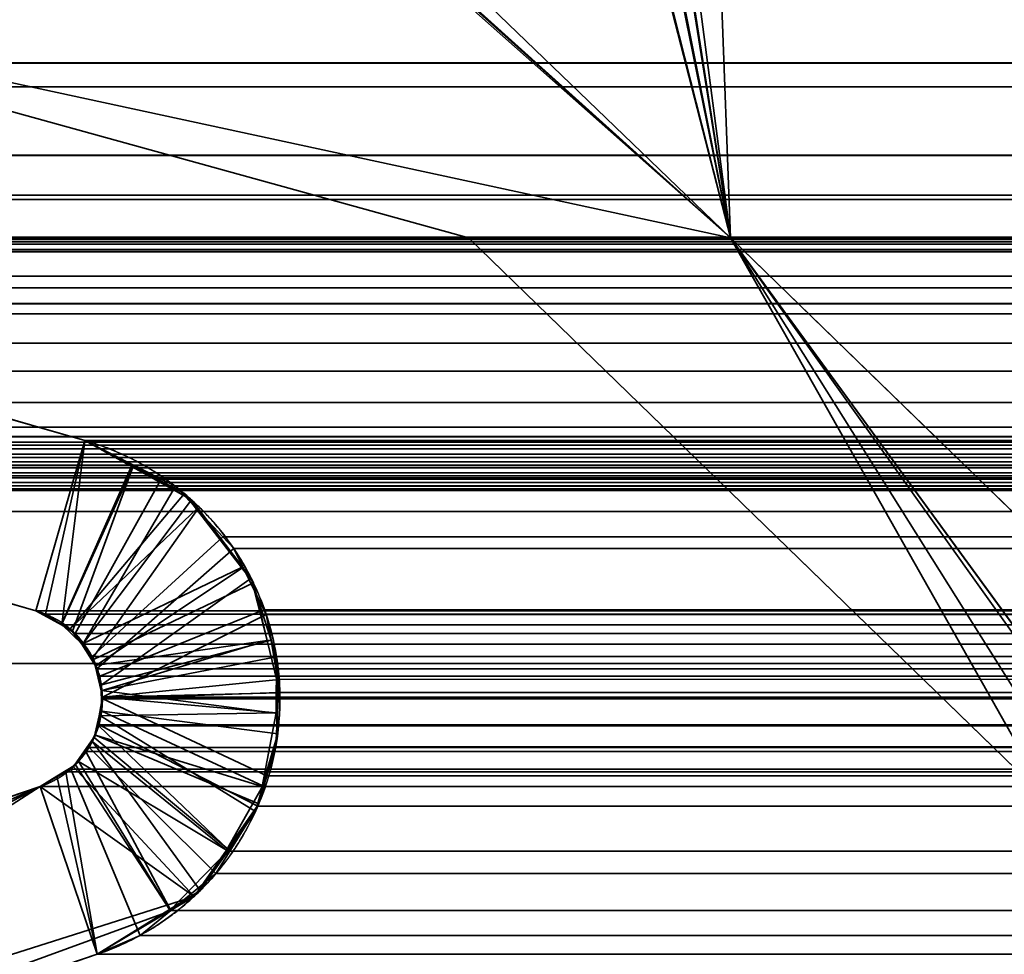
# Model space of a CAD drawing. Header units: millimetres. Extents: x -625 to 3625, y -115 to 71.
# Tile 371 of 656: x 1018.09 to 1021.33, y 1.79 to 4.87. Entities that reach past the tile are written whole.
import ezdxf

# ---------------------------------------------------------------- set-up
doc = ezdxf.new("R2010")
doc.units = ezdxf.units.MM
doc.layers.add('152', color=7, linetype='Continuous', true_color=0xffffff)

# ---------------------------------------------------------------- blocks, each defined once
blk = doc.blocks.new('UG_SURFACE_002')
at = {"layer": '152', "color": 252, "linetype": 'Continuous', "lineweight": 35}
for points in [[(2200, -31, 2234.9999), (2200, 69, 2234.9999), (800, 69, 2234.9999), (800, -31, 2234.9999)], [(950, -31, 2085), (950, 69, 2085), (2050, 69, 2085), (2050, -31, 2085)]]:
    blk.add_3dface(points, dxfattribs=at)
blk = doc.blocks.new('UG_SURFACE_086')
at = {"layer": '152', "color": 46, "linetype": 'Continuous', "lineweight": 35}
for points in [[(1018.7829, 5.6276, 2014.7171), (1018.6927, 5.6515, 2014.8072), (1016.5, 5, 2017), (1020.4321, 4.15, 2013.068)], [(1020.4321, 4.15, -5), (1016.5, 5, -5), (1018.7711, 5.6154, -5), (1018.7811, 5.6137, -5)], [(1018.7811, 5.6137, -5), (1018.9409, 5.5858, -5), (1020.4321, 4.15, -5)], [(1020.4321, 4.15, 2013.068), (1018.9409, 5.5858, 2014.559), (1018.7829, 5.6276, 2014.7171)], [(1020.4321, 4.15, -5), (1018.9409, 5.5858, -5), (1019.9838, 5.5858, -5), (1020.0683, 5.568, -5)], [(1020.0682, 5.5634, 2013.4318), (1019.9838, 5.5858, 2013.5162), (1018.9409, 5.5858, 2014.559), (1020.4321, 4.15, 2013.068)], [(1020.0682, 5.5634, 2013.4318), (1020.4321, 4.15, 2013.068), (1020.1597, 5.5234, 2013.3402), (1020.1538, 5.5287, 2013.3462)], [(1020.0683, 5.568, -5), (1020.1057, 5.5602, -5), (1020.1517, 5.5273, -5), (1020.4321, 4.15, -5)], [(1020.4321, 4.15, -5), (1020.1517, 5.5273, -5), (1020.1579, 5.5228, -5)], [(1020.1579, 5.5228, -5), (1020.207, 5.4876, -5), (1020.2234, 5.4601, -5), (1020.4321, 4.15, -5)], [(1020.2273, 5.4622, 2013.2728), (1020.2255, 5.4655, 2013.2744), (1020.1597, 5.5234, 2013.3402), (1020.4321, 4.15, 2013.068)], [(1020.2234, 5.4601, -5), (1020.2706, 5.3804, -5), (1020.4, 5, -5), (1020.4321, 4.15, -5)], [(1020.4321, 4.15, 2013.068), (1020.4, 5, 2013.0999), (1020.2706, 5.3804, 2013.2294), (1020.2273, 5.4622, 2013.2728)], [(1016.5, 5, -5), (1019.5708, 4.15, -5), (1016.892, 4.15, -5), (1014.2531, 4.6468, -5)], [(1014.2531, 4.6468, 2019.2468), (1016.892, 4.15, 2016.608), (1019.5708, 4.15, 2013.9291), (1016.5, 5, 2017)], [(1016.5, 5, -5), (1020.4321, 4.15, -5), (1019.5708, 4.15, -5)], [(1019.5708, 4.15, 2013.9291), (1020.4321, 4.15, 2013.068), (1016.5, 5, 2017)], [(1020.4, 5, -5), (1024.5, 5, -5), (1023.7, 4.15, -5), (1020.4321, 4.15, -5)], [(1020.4321, 4.15, 2013.068), (1023.7, 4.15, 2009.8), (1024.5, 5, 2009.0001), (1020.4, 5, 2013.0999)], [(1018.1482, 2.9237, -5), (1013.9177, 4.1368, -5), (1014.2531, 4.6468, -5), (1018.3088, 3.4839, -5)], [(1018.3088, 3.4839, 2015.1913), (1014.2531, 4.6468, 2019.2468), (1013.9177, 4.1368, 2019.5823), (1018.1482, 2.9237, 2015.3518)], [(1018.3088, 3.4839, -5), (1014.2531, 4.6468, -5), (1014.2531, 4.6468, 2019.2468), (1018.3088, 3.4839, 2015.1913)], [(1019.5708, 4.15, 2013.9291), (1016.892, 4.15, 2016.608), (1016.892, 4.15, -5), (1019.5708, 4.15, -5)], [(1021.4821, 2.2939, -5), (1019.5708, 4.15, -5), (1020.4321, 4.15, -5)], [(1020.4321, 4.15, 2013.068), (1019.5708, 4.15, 2013.9291), (1021.4821, 2.2939, 2012.018)], [(1019.5708, 4.15, -5), (1021.4821, 2.2939, -5), (1021.4821, 2.2939, 2012.018), (1019.5708, 4.15, 2013.9291)], [(1020.4321, 4.15, -5), (1021.9601, 2.009, -5), (1021.7044, 2.1235, -5), (1021.4821, 2.2939, -5)], [(1020.4321, 4.15, -5), (1022.8519, 1.8, -5), (1022.036, 1.9674, -5), (1022.02, 1.9761, -5)], [(1022.02, 1.9761, -5), (1021.9601, 2.009, -5), (1020.4321, 4.15, -5)], [(1020.4321, 4.15, 2013.068), (1021.9601, 2.009, 2011.5399), (1022.0199, 1.9737, 2011.4801)], [(1021.4821, 2.2939, 2012.018), (1021.7044, 2.1235, 2011.7955), (1021.9601, 2.009, 2011.5399), (1020.4321, 4.15, 2013.068)], [(1022.0199, 1.9737, 2011.4801), (1022.0463, 1.9581, 2011.4536), (1022.8519, 1.8, 2010.648), (1020.4321, 4.15, 2013.068)], [(1020.4321, 4.15, 2013.068), (1020.4321, 4.15, -5), (1023.7, 4.15, -5), (1023.7, 4.15, 2009.8)], [(1020.4321, 4.15, 2013.068), (1022.8519, 1.8, 2010.648), (1022.8519, 1.8, -5), (1020.4321, 4.15, -5)], [(1013.9177, 4.1368, -5), (1018.1482, 2.9237, -5), (1018.1482, 2.9237, 2015.3518), (1013.9177, 4.1368, 2019.5823)], [(1018.2317, 2.8791, -5), (1018.1482, 2.9237, -5), (1018.3088, 3.4839, -5), (1018.4636, 3.4012, -5)], [(1018.4666, 3.396, 2015.0335), (1018.3088, 3.4839, 2015.1913), (1018.1482, 2.9237, 2015.3518), (1018.2322, 2.8769, 2015.2678)], [(1018.3088, 3.4839, -5), (1018.3088, 3.4839, 2015.1913), (1018.4666, 3.396, 2015.0335)], [(1018.4666, 3.396, 2015.0335), (1018.4636, 3.4012, -5), (1018.3088, 3.4839, -5)], [(1018.4636, 3.4012, -5), (1018.6363, 3.3089, -5), (1018.2602, 2.8639, -5), (1018.2317, 2.8791, -5)], [(1018.4636, 3.4012, -5), (1018.4666, 3.396, 2015.0335), (1018.6596, 3.2886, 2014.8404)], [(1018.6596, 3.2886, 2014.8404), (1018.6363, 3.3089, -5), (1018.4636, 3.4012, -5)], [(1018.2322, 2.8769, 2015.2678), (1018.2681, 2.8569, 2015.2318), (1018.4666, 3.396, 2015.0335)], [(1018.6596, 3.2886, 2014.8404), (1018.4666, 3.396, 2015.0335), (1018.2681, 2.8569, 2015.2318), (1018.3014, 2.8132, 2015.1987)], [(1018.2602, 2.8639, -5), (1018.6363, 3.3089, -5), (1018.6757, 3.2581, -5)], [(1018.6596, 3.2886, 2014.8404), (1018.6757, 3.2581, -5), (1018.6363, 3.3089, -5)], [(1018.3014, 2.8132, 2015.1987), (1018.3351, 2.7689, 2015.1649), (1018.6814, 3.26, 2014.8187), (1018.6596, 3.2886, 2014.8404)], [(1018.6596, 3.2886, 2014.8404), (1018.6814, 3.26, 2014.8187), (1018.6757, 3.2581, -5)], [(1018.6757, 3.2581, -5), (1018.8241, 3.066, -5), (1018.299, 2.8136, -5), (1018.2602, 2.8639, -5)], [(1018.8287, 3.0663, 2014.6713), (1018.6814, 3.26, 2014.8187), (1018.3351, 2.7689, 2015.1649), (1018.3436, 2.7428, 2015.1565)], [(1018.6757, 3.2581, -5), (1018.6814, 3.26, 2014.8187), (1018.8287, 3.0663, 2014.6713)], [(1018.8287, 3.0663, 2014.6713), (1018.8241, 3.066, -5), (1018.6757, 3.2581, -5)], [(1018.8241, 3.066, -5), (1018.8634, 3.0151, -5), (1018.3378, 2.7634, -5), (1018.299, 2.8136, -5)], [(1018.8556, 3.0312, 2014.6444), (1018.8287, 3.0663, 2014.6713), (1018.3436, 2.7428, 2015.1565), (1018.3638, 2.6803, 2015.1362)], [(1018.8241, 3.066, -5), (1018.8287, 3.0663, 2014.6713), (1018.8556, 3.0312, 2014.6444)], [(1018.8556, 3.0312, 2014.6444), (1018.8634, 3.0151, -5), (1018.8241, 3.066, -5)], [(1018.3426, 2.7436, -5), (1018.3378, 2.7634, -5), (1018.8634, 3.0151, -5), (1018.9087, 2.8264, -5)], [(1018.3638, 2.6803, 2015.1362), (1018.9216, 2.827, 2014.5783), (1018.8556, 3.0312, 2014.6444)], [(1018.8556, 3.0312, 2014.6444), (1018.9087, 2.8264, -5), (1018.8634, 3.0151, -5)], [(1018.8556, 3.0312, 2014.6444), (1018.9216, 2.827, 2014.5783), (1018.9087, 2.8264, -5)], [(1018.1482, 2.9237, -5), (1018.2317, 2.8791, -5), (1018.2322, 2.8769, 2015.2678)], [(1018.2322, 2.8769, 2015.2678), (1018.1482, 2.9237, 2015.3518), (1018.1482, 2.9237, -5)], [(1018.2317, 2.8791, -5), (1018.2602, 2.8639, -5), (1018.3014, 2.8132, 2015.1987)], [(1018.3014, 2.8132, 2015.1987), (1018.2681, 2.8569, 2015.2318), (1018.2317, 2.8791, -5)], [(1018.2681, 2.8569, 2015.2318), (1018.2322, 2.8769, 2015.2678), (1018.2317, 2.8791, -5)], [(1018.2602, 2.8639, -5), (1018.299, 2.8136, -5), (1018.3014, 2.8132, 2015.1987)], [(1018.9087, 2.8264, -5), (1018.3625, 2.6606, -5), (1018.3426, 2.7436, -5)], [(1018.9087, 2.8264, -5), (1018.9501, 2.654, -5), (1018.3675, 2.6398, -5), (1018.3625, 2.6606, -5)], [(1018.9393, 2.7724, 2014.5607), (1018.9216, 2.827, 2014.5783), (1018.3638, 2.6803, 2015.1362), (1018.3641, 2.6614, 2015.136)], [(1018.9501, 2.654, -5), (1018.9087, 2.8264, -5), (1018.9216, 2.827, 2014.5783)], [(1018.9501, 2.654, -5), (1018.9216, 2.827, 2014.5783), (1018.9393, 2.7724, 2014.5607)], [(1018.299, 2.8136, -5), (1018.3378, 2.7634, -5), (1018.3436, 2.7428, 2015.1565)], [(1018.3436, 2.7428, 2015.1565), (1018.3351, 2.7689, 2015.1649), (1018.299, 2.8136, -5)], [(1018.3351, 2.7689, 2015.1649), (1018.3014, 2.8132, 2015.1987), (1018.299, 2.8136, -5)], [(1018.3378, 2.7634, -5), (1018.3426, 2.7436, -5), (1018.3436, 2.7428, 2015.1565)], [(1018.3641, 2.6614, 2015.136), (1018.942, 2.5862, 2014.5581), (1018.9393, 2.7724, 2014.5607)], [(1018.9393, 2.7724, 2014.5607), (1018.9377, 2.5886, -5), (1018.9501, 2.654, -5)], [(1018.9393, 2.7724, 2014.5607), (1018.942, 2.5862, 2014.5581), (1018.9377, 2.5886, -5)], [(1018.3426, 2.7436, -5), (1018.3625, 2.6606, -5), (1018.3641, 2.6614, 2015.136)], [(1018.3641, 2.6614, 2015.136), (1018.3638, 2.6803, 2015.1362), (1018.3426, 2.7436, -5)], [(1018.3638, 2.6803, 2015.1362), (1018.3436, 2.7428, 2015.1565), (1018.3426, 2.7436, -5)], [(1018.3651, 2.5937, 2015.1348), (1018.3641, 2.6614, 2015.136), (1018.3625, 2.6606, -5)], [(1018.3651, 2.5937, 2015.1348), (1018.3625, 2.6606, -5), (1018.3675, 2.6398, -5)], [(1018.3641, 2.6614, 2015.136), (1018.3651, 2.5937, 2015.1348), (1018.9431, 2.519, 2014.5569), (1018.942, 2.5862, 2014.5581)], [(1018.3675, 2.6398, -5), (1018.356, 2.5787, -5), (1018.3607, 2.5785, 2015.1393)], [(1018.356, 2.5787, -5), (1018.3675, 2.6398, -5), (1018.9377, 2.5886, -5)], [(1018.3675, 2.6398, -5), (1018.3607, 2.5785, 2015.1393), (1018.3651, 2.5937, 2015.1348)], [(1018.3675, 2.6398, -5), (1018.9501, 2.654, -5), (1018.9377, 2.5886, -5)], [(1018.3651, 2.5937, 2015.1348), (1018.3607, 2.5785, 2015.1393), (1018.87, 2.2638, 2014.6301), (1018.8941, 2.348, 2014.606)], [(1018.8941, 2.348, 2014.606), (1018.9431, 2.519, 2014.5569), (1018.3651, 2.5937, 2015.1348)], [(1018.3401, 2.5064, 2015.1598), (1018.356, 2.5787, -5), (1018.3439, 2.515, -5)], [(1018.3401, 2.5064, 2015.1598), (1018.3607, 2.5785, 2015.1393), (1018.356, 2.5787, -5)], [(1018.3607, 2.5785, 2015.1393), (1018.3401, 2.5064, 2015.1598), (1018.7821, 2.1379, 2014.7178), (1018.87, 2.2638, 2014.6301)], [(1018.9377, 2.5886, -5), (1018.8917, 2.3454, -5), (1018.3439, 2.515, -5), (1018.356, 2.5787, -5)], [(1018.9431, 2.519, 2014.5569), (1018.8917, 2.3454, -5), (1018.9377, 2.5886, -5)], [(1018.9377, 2.5886, -5), (1018.942, 2.5862, 2014.5581), (1018.9431, 2.519, 2014.5569)], [(1018.3325, 2.4954, 2015.1675), (1018.3305, 2.4958, -5), (1018.2846, 2.4301, -5), (1018.2866, 2.4297, 2015.2135)], [(1018.7749, 2.1369, -5), (1018.2846, 2.4301, -5), (1018.3305, 2.4958, -5)], [(1018.5875, 1.9411, 2014.9126), (1018.6884, 2.0038, 2014.8115), (1018.3325, 2.4954, 2015.1675), (1018.2866, 2.4297, 2015.2135)], [(1018.3439, 2.515, -5), (1018.3305, 2.4958, -5), (1018.3325, 2.4954, 2015.1675), (1018.3401, 2.5064, 2015.1598)], [(1018.3305, 2.4958, -5), (1018.3439, 2.515, -5), (1018.8811, 2.2891, -5), (1018.7749, 2.1369, -5)], [(1018.6884, 2.0038, 2014.8115), (1018.7821, 2.1379, 2014.7178), (1018.3401, 2.5064, 2015.1598), (1018.3325, 2.4954, 2015.1675)], [(1018.8917, 2.3454, -5), (1018.8811, 2.2891, -5), (1018.3439, 2.515, -5)], [(1018.9431, 2.519, 2014.5569), (1018.8941, 2.348, 2014.606), (1018.8917, 2.3454, -5)], [(1018.278, 2.4174, 2015.2221), (1018.2846, 2.4301, -5), (1018.2712, 2.4109, -5)], [(1018.7749, 2.1369, -5), (1018.6685, 1.9846, -5), (1018.2712, 2.4109, -5), (1018.2846, 2.4301, -5)], [(1018.278, 2.4174, 2015.2221), (1018.2866, 2.4297, 2015.2135), (1018.2846, 2.4301, -5)], [(1018.2866, 2.4297, 2015.2135), (1018.278, 2.4174, 2015.2221), (1018.5875, 1.9411, 2014.9126)], [(1018.1623, 2.3457, -5), (1018.2158, 2.3777, -5), (1018.2712, 2.4109, -5), (1018.6685, 1.9846, -5)], [(1018.2158, 2.3777, -5), (1018.2168, 2.3795, 2015.2831), (1018.278, 2.4174, 2015.2221)], [(1018.278, 2.4174, 2015.2221), (1018.2712, 2.4109, -5), (1018.2158, 2.3777, -5)], [(1018.3499, 1.794, 2015.1501), (1018.5875, 1.9411, 2014.9126), (1018.278, 2.4174, 2015.2221), (1018.2168, 2.3795, 2015.2831)], [(1018.1623, 2.3457, -5), (1018.1623, 2.3457, 2015.3377), (1018.2168, 2.3795, 2015.2831)], [(1018.2168, 2.3795, 2015.2831), (1018.2158, 2.3777, -5), (1018.1623, 2.3457, -5)], [(1018.2168, 2.3795, 2015.2831), (1018.1623, 2.3457, 2015.3377), (1018.3499, 1.794, 2015.1501)], [(1018.1623, 2.3457, -5), (1012.8831, 0.55, -5), (1012.8831, 0.55, 2020.6168), (1018.1623, 2.3457, 2015.3377)], [(1012.8831, 0.55, -5), (1018.1623, 2.3457, -5), (1013.9304, 0.4741, -5)], [(1018.1623, 2.3457, 2015.3377), (1012.8831, 0.55, 2020.6168), (1014.0034, 0.5033, 2019.4967), (1015.075, 0.727, 2018.425)], [(1013.9823, 0.4949, -5), (1013.9304, 0.4741, -5), (1018.1623, 2.3457, -5)], [(1018.1623, 2.3457, -5), (1014.0034, 0.5033, -5), (1013.9823, 0.4949, -5)], [(1018.1623, 2.3457, -5), (1018.6685, 1.9846, -5), (1014.0034, 0.5033, -5)], [(1015.075, 0.727, 2018.425), (1016.1247, 1.0371, 2017.3752), (1018.1623, 2.3457, 2015.3377)], [(1016.1247, 1.0371, 2017.3752), (1018.3499, 1.794, 2015.1501), (1018.1623, 2.3457, 2015.3377)], [(1018.7749, 2.1369, -5), (1018.8811, 2.2891, -5), (1018.8941, 2.348, 2014.606)], [(1018.8941, 2.348, 2014.606), (1018.87, 2.2638, 2014.6301), (1018.7749, 2.1369, -5)], [(1018.8811, 2.2891, -5), (1018.8917, 2.3454, -5), (1018.8941, 2.348, 2014.606)], [(1018.87, 2.2638, 2014.6301), (1018.7821, 2.1379, 2014.7178), (1018.7749, 2.1369, -5)], [(1018.5856, 1.935, -5), (1018.6685, 1.9846, -5), (1018.7821, 2.1379, 2014.7178)], [(1018.7821, 2.1379, 2014.7178), (1018.6884, 2.0038, 2014.8115), (1018.5856, 1.935, -5)], [(1018.6685, 1.9846, -5), (1018.7749, 2.1369, -5), (1018.7821, 2.1379, 2014.7178)], [(1016.1247, 1.0371, -5), (1014.0034, 0.5033, -5), (1018.6685, 1.9846, -5), (1018.5856, 1.935, -5)], [(1018.6884, 2.0038, 2014.8115), (1018.5875, 1.9411, 2014.9126), (1018.5856, 1.935, -5)], [(1018.5856, 1.935, -5), (1018.3499, 1.794, -5), (1016.1247, 1.0371, -5)], [(1018.3499, 1.794, -5), (1018.5856, 1.935, -5), (1018.5875, 1.9411, 2014.9126)], [(1018.5875, 1.9411, 2014.9126), (1018.3499, 1.794, 2015.1501), (1018.3499, 1.794, -5)], [(1016.1247, 1.0371, -5), (1018.3499, 1.794, -5), (1018.3499, 1.794, 2015.1501), (1016.1247, 1.0371, 2017.3752)]]:
    blk.add_3dface(points, dxfattribs=at)
blk = doc.blocks.new('UG_SURFACE_087')
at = {"layer": '152', "color": 46, "linetype": 'Continuous', "lineweight": 35}
for points in [[(1018.8044, 5.6069, 2014.6956), (1018.8252, 5.5993, 2014.6749), (1020.4321, 4.15, 2013.068), (1016.5, 5, 2017)], [(1020.4321, 4.15, 2013.068), (1018.8252, 5.5993, 2014.6749), (1018.9409, 5.5858, 2014.559)], [(1020.4321, 4.15, 2013.068), (1018.9409, 5.5858, 2014.559), (1019.9838, 5.5858, 2013.5162), (1020.075, 5.5603, 2013.4251)], [(1020.075, 5.5603, 2013.4251), (1020.1408, 5.5419, 2013.3591), (1020.1584, 5.5249, 2013.3417), (1020.4321, 4.15, 2013.068)], [(1020.4321, 4.15, 2013.068), (1020.1584, 5.5249, 2013.3417), (1020.2255, 5.4599, 2013.2744)], [(1020.4321, 4.15, 2013.068), (1020.2255, 5.4599, 2013.2744), (1020.2377, 5.4481, 2013.2623), (1020.2706, 5.3804, 2013.2294)], [(1020.2706, 5.3804, 2013.2294), (1020.4, 5, 2013.0999), (1020.4321, 4.15, 2013.068)], [(1987.0942, 4.6691, 2020.5941), (1013.1036, 5, 2020.3965), (1012.9453, 4.7256, 2020.5545)], [(1987.0942, 4.6691, 2020.5941), (1986.8964, 5, 2020.3965), (1013.1036, 5, 2020.3965)], [(1016.5, 5, 2017), (1019.5708, 4.15, 2013.9291), (1016.892, 4.15, 2016.608), (1014.2531, 4.6468, 2019.2468)], [(1016.5, 5, 2017), (1020.4321, 4.15, 2013.068), (1019.5708, 4.15, 2013.9291)], [(1020.4, 5, 2013.0999), (1024.5, 5, 2009.0001), (1023.7, 4.15, 2009.8), (1020.4321, 4.15, 2013.068)], [(1012.9453, 4.7256, 2020.5545), (1012.6982, 4.4215, 2020.8018), (1987.3018, 4.4215, 2020.8018)], [(1012.9453, 4.7256, 2020.5545), (1987.3018, 4.4215, 2020.8018), (1987.0942, 4.6691, 2020.5941)], [(1018.1482, 2.9237, 2015.3518), (1013.9177, 4.1368, 2019.5823), (1014.2531, 4.6468, 2019.2468), (1018.3088, 3.4839, 2015.1913)], [(1018.3088, 3.4839, 2015.1913), (1014.2531, 4.6468, 2019.2468), (1985.7469, 4.6468, 2019.2468), (1981.6912, 3.4839, 2015.1913)], [(1014.2531, 4.6468, 2019.2468), (1016.892, 4.15, 2016.608), (1983.108, 4.15, 2016.608), (1985.7469, 4.6468, 2019.2468)], [(1012.6982, 4.4215, 2020.8018), (1012.5982, 4.2908, 2020.9019), (1987.4071, 4.2739, 2020.9072)], [(1987.4071, 4.2739, 2020.9072), (1987.3018, 4.4215, 2020.8018), (1012.6982, 4.4215, 2020.8018)], [(1987.4071, 4.2739, 2020.9072), (1012.5922, 4.2762, 2020.9079), (1012.5238, 4.1105, 2020.9763)], [(1012.5982, 4.2908, 2020.9019), (1012.5922, 4.2762, 2020.9079), (1987.4071, 4.2739, 2020.9072)], [(1012.5238, 4.1105, 2020.9763), (1987.4247, 4.2492, 2020.9246), (1987.4071, 4.2739, 2020.9072)], [(1012.5238, 4.1105, 2020.9763), (1987.476, 4.1103, 2020.9761), (1987.4247, 4.2492, 2020.9246)], [(1986.4532, 4.1528, 2019.9533), (1013.497, 4.1292, 2020.0031), (1013.5468, 4.1528, 2019.9533)], [(1986.4532, 4.1528, 2019.9533), (1986.503, 4.1292, 2020.0031), (1013.497, 4.1292, 2020.0031)], [(1013.5468, 4.1528, 2019.9533), (1013.7274, 4.145, 2019.7725), (1986.2726, 4.145, 2019.7725), (1986.4532, 4.1528, 2019.9533)], [(1013.9177, 4.1368, 2019.5823), (1986.0823, 4.1368, 2019.5823), (1986.2726, 4.145, 2019.7725), (1013.7274, 4.145, 2019.7725)], [(1980.4292, 4.15, 2013.9291), (1983.108, 4.15, 2016.608), (1016.892, 4.15, 2016.608), (1019.5708, 4.15, 2013.9291)], [(1021.4821, 2.2939, 2012.018), (1019.5708, 4.15, 2013.9291), (1020.4321, 4.15, 2013.068)], [(1019.5708, 4.15, 2013.9291), (1021.4821, 2.2939, 2012.018), (1978.5179, 2.2939, 2012.018), (1980.4292, 4.15, 2013.9291)], [(1020.4321, 4.15, 2013.068), (1021.7046, 2.1244, 2011.7953), (1021.6975, 2.1276, 2011.8024), (1021.4821, 2.2939, 2012.018)], [(1020.4321, 4.15, 2013.068), (1021.9601, 2.009, 2011.5399), (1021.7046, 2.1244, 2011.7953)], [(1020.4321, 4.15, 2013.068), (1022.8519, 1.8, 2010.648), (1022.0327, 1.97, 2011.4672), (1022.0172, 1.9784, 2011.4827)], [(1022.0172, 1.9784, 2011.4827), (1021.9601, 2.009, 2011.5399), (1020.4321, 4.15, 2013.068)], [(1979.5679, 4.15, 2013.068), (1020.4321, 4.15, 2013.068), (1023.7, 4.15, 2009.8), (1976.3, 4.15, 2009.8)], [(1979.5679, 4.15, 2013.068), (1977.1481, 1.8, 2010.648), (1022.8519, 1.8, 2010.648), (1020.4321, 4.15, 2013.068)], [(1013.497, 4.1292, 2020.0031), (1986.503, 4.1292, 2020.0031), (1986.7247, 4.0244, 2020.2248), (1013.2753, 4.0244, 2020.2248)], [(1013.9177, 4.1368, 2019.5823), (1018.1482, 2.9237, 2015.3518), (1981.8518, 2.9237, 2015.3518), (1986.0823, 4.1368, 2019.5823)], [(1012.5213, 4.1045, 2020.9787), (1012.5, 3.933, 2020.9999), (1987.4799, 4.0997, 2020.9799)], [(1012.5, 3.933, 2020.9999), (1987.5, 3.933, 2020.9999), (1987.4799, 4.0997, 2020.9799)], [(1012.5238, 4.1105, 2020.9763), (1012.5213, 4.1045, 2020.9787), (1987.4799, 4.0997, 2020.9799)], [(1987.4799, 4.0997, 2020.9799), (1987.476, 4.1103, 2020.9761), (1012.5238, 4.1105, 2020.9763)], [(1013.194, 3.986, 2020.3061), (1013.2753, 4.0244, 2020.2248), (1986.7247, 4.0244, 2020.2248), (1986.806, 3.986, 2020.3061)], [(1986.8823, 3.9002, 2020.3824), (1013.1177, 3.9002, 2020.3824), (1013.194, 3.986, 2020.3061)], [(1986.806, 3.986, 2020.3061), (1986.8823, 3.9002, 2020.3824), (1013.194, 3.986, 2020.3061)], [(1012.5, 3.933, 2020.9999), (1012.5, 3.5278, 2020.9999), (1987.5, 3.5278, 2020.9999), (1987.5, 3.933, 2020.9999)], [(1013.0318, 3.8036, 2020.4682), (1013.1177, 3.9002, 2020.3824), (1986.8823, 3.9002, 2020.3824), (1986.9682, 3.8036, 2020.4682)], [(1986.9682, 3.8036, 2020.4682), (1012.9888, 3.7111, 2020.5112), (1013.0318, 3.8036, 2020.4682)], [(1986.9682, 3.8036, 2020.4682), (1987.0112, 3.7111, 2020.5112), (1012.9888, 3.7111, 2020.5112)], [(1012.941, 3.6087, 2020.5591), (1012.9888, 3.7111, 2020.5112), (1987.0112, 3.7111, 2020.5112), (1987.059, 3.6087, 2020.5591)], [(1987.059, 3.6087, 2020.5591), (1012.9149, 3.4958, 2020.5851), (1012.941, 3.6087, 2020.5591)], [(1987.059, 3.6087, 2020.5591), (1987.0851, 3.4958, 2020.5851), (1012.9149, 3.4958, 2020.5851)], [(1987.5, 3.5278, 2020.9999), (1012.5, 3.5278, 2020.9999), (1012.506, 3.478, 2020.9939)], [(1987.494, 3.478, 2020.9939), (1987.5, 3.5278, 2020.9999), (1012.506, 3.478, 2020.9939)], [(1012.506, 3.478, 2020.9939), (1012.5098, 3.4683, 2020.9901), (1987.4902, 3.4683, 2020.9901), (1987.494, 3.478, 2020.9939)], [(1987.4742, 3.4272, 2020.9742), (1012.5098, 3.4683, 2020.9901), (1012.5258, 3.4272, 2020.9742)], [(1987.4742, 3.4272, 2020.9742), (1987.4902, 3.4683, 2020.9901), (1012.5098, 3.4683, 2020.9901)], [(1987.0851, 3.4958, 2020.5851), (1987.0971, 3.4564, 2020.597), (1012.9029, 3.4564, 2020.597), (1012.9149, 3.4958, 2020.5851)], [(1018.3088, 3.4839, 2015.1913), (1018.1795, 2.9128, 2015.3205), (1018.1482, 2.9237, 2015.3518)], [(1018.2331, 2.8775, 2015.2669), (1018.1795, 2.9128, 2015.3205), (1018.3088, 3.4839, 2015.1913)], [(1018.3088, 3.4839, 2015.1913), (1018.5599, 3.3567, 2014.94), (1018.2769, 2.8487, 2015.223), (1018.2331, 2.8775, 2015.2669)], [(1018.5599, 3.3567, 2014.94), (1018.3088, 3.4839, 2015.1913), (1981.6912, 3.4839, 2015.1913)], [(1981.6912, 3.4839, 2015.1913), (1981.4447, 3.3402, 2014.9446), (1018.5599, 3.3567, 2014.94)], [(1987.1024, 3.439, 2020.6025), (1012.8739, 3.4019, 2020.6261), (1012.8976, 3.439, 2020.6025)], [(1987.1024, 3.439, 2020.6025), (1987.1261, 3.4019, 2020.6261), (1012.8739, 3.4019, 2020.6261)], [(1012.8976, 3.439, 2020.6025), (1987.0971, 3.4564, 2020.597), (1987.1024, 3.439, 2020.6025)], [(1012.8976, 3.439, 2020.6025), (1012.9029, 3.4564, 2020.597), (1987.0971, 3.4564, 2020.597)], [(1012.5258, 3.4272, 2020.9742), (1012.5359, 3.414, 2020.9639), (1987.4641, 3.414, 2020.9639), (1987.4742, 3.4272, 2020.9742)], [(1987.4641, 3.414, 2020.9639), (1012.5359, 3.414, 2020.9639), (1012.5643, 3.3771, 2020.9358)], [(1987.4357, 3.3771, 2020.9358), (1987.4641, 3.414, 2020.9639), (1012.5643, 3.3771, 2020.9358)], [(1012.8685, 3.3936, 2020.6316), (1987.1261, 3.4019, 2020.6261), (1987.1315, 3.3936, 2020.6316)], [(1012.8685, 3.3936, 2020.6316), (1012.8739, 3.4019, 2020.6261), (1987.1261, 3.4019, 2020.6261)], [(1012.5643, 3.3771, 2020.9358), (1012.5787, 3.3677, 2020.9212), (1987.4213, 3.3677, 2020.9212), (1987.4357, 3.3771, 2020.9358)], [(1987.3697, 3.3343, 2020.8697), (1012.5787, 3.3677, 2020.9212), (1012.6303, 3.3343, 2020.8697)], [(1987.3697, 3.3343, 2020.8697), (1987.4213, 3.3677, 2020.9212), (1012.5787, 3.3677, 2020.9212)], [(1987.1315, 3.3936, 2020.6316), (1012.8286, 3.3606, 2020.6714), (1012.8685, 3.3936, 2020.6316)], [(1987.1315, 3.3936, 2020.6316), (1987.1714, 3.3606, 2020.6714), (1012.8286, 3.3606, 2020.6714)], [(1987.1898, 3.3454, 2020.6897), (1012.7745, 3.3349, 2020.7255), (1012.8102, 3.3454, 2020.6897)], [(1987.1898, 3.3454, 2020.6897), (1987.2255, 3.3349, 2020.7255), (1012.7745, 3.3349, 2020.7255)], [(1012.8102, 3.3454, 2020.6897), (1987.1714, 3.3606, 2020.6714), (1987.1898, 3.3454, 2020.6897)], [(1012.8102, 3.3454, 2020.6897), (1012.8286, 3.3606, 2020.6714), (1987.1714, 3.3606, 2020.6714)], [(1018.3023, 2.8144, 2015.1978), (1018.2769, 2.8487, 2015.223), (1018.5599, 3.3567, 2014.94), (1018.6067, 3.333, 2014.8933)], [(1018.6067, 3.333, 2014.8933), (1018.5599, 3.3567, 2014.94), (1981.4447, 3.3402, 2014.9446)], [(1018.6067, 3.333, 2014.8933), (1981.4447, 3.3402, 2014.9446), (1981.3149, 3.2645, 2014.8149)], [(1012.6303, 3.3343, 2020.8697), (1012.6326, 3.334, 2020.8673), (1987.3674, 3.334, 2020.8673), (1987.3697, 3.3343, 2020.8697)], [(1012.6916, 3.3244, 2020.8085), (1987.3084, 3.3244, 2020.8085), (1987.3674, 3.334, 2020.8673), (1012.6326, 3.334, 2020.8673)], [(1012.7087, 3.3216, 2020.7913), (1987.2913, 3.3216, 2020.7913), (1987.3084, 3.3244, 2020.8085), (1012.6916, 3.3244, 2020.8085)], [(1987.2783, 3.3195, 2020.7784), (1012.7087, 3.3216, 2020.7913), (1012.7217, 3.3195, 2020.7784)], [(1987.2783, 3.3195, 2020.7784), (1987.2913, 3.3216, 2020.7913), (1012.7087, 3.3216, 2020.7913)], [(1012.7217, 3.3195, 2020.7784), (1987.2255, 3.3349, 2020.7255), (1987.2783, 3.3195, 2020.7784)], [(1012.7217, 3.3195, 2020.7784), (1012.7745, 3.3349, 2020.7255), (1987.2255, 3.3349, 2020.7255)], [(1018.6067, 3.333, 2014.8933), (1018.7622, 3.167, 2014.7378), (1018.333, 2.7731, 2015.167), (1018.3023, 2.8144, 2015.1978)], [(1981.3149, 3.2645, 2014.8149), (1018.7622, 3.167, 2014.7378), (1018.6067, 3.333, 2014.8933)], [(1981.3149, 3.2645, 2014.8149), (1981.2404, 3.1642, 2014.7405), (1018.7622, 3.167, 2014.7378)], [(1018.3486, 2.7325, 2015.1515), (1018.333, 2.7731, 2015.167), (1018.7622, 3.167, 2014.7378), (1018.7986, 3.1282, 2014.7014)], [(1018.7986, 3.1282, 2014.7014), (1018.7622, 3.167, 2014.7378), (1981.2404, 3.1642, 2014.7405)], [(1018.7986, 3.1282, 2014.7014), (1981.2404, 3.1642, 2014.7405), (1981.1509, 3.0436, 2014.6508)], [(1018.7986, 3.1282, 2014.7014), (1018.8977, 2.9269, 2014.6024), (1018.358, 2.7081, 2015.142), (1018.3486, 2.7325, 2015.1515)], [(1981.1509, 3.0436, 2014.6508), (1018.8977, 2.9269, 2014.6024), (1018.7986, 3.1282, 2014.7014)], [(1981.1509, 3.0436, 2014.6508), (1981.1052, 2.9249, 2014.605), (1018.8977, 2.9269, 2014.6024)], [(1981.8518, 2.9237, 2015.3518), (1018.1482, 2.9237, 2015.3518), (1018.1795, 2.9128, 2015.3205)], [(1018.1795, 2.9128, 2015.3205), (1981.7675, 2.8745, 2015.2676), (1981.8518, 2.9237, 2015.3518)], [(1018.3669, 2.6397, 2015.1331), (1018.358, 2.7081, 2015.142), (1018.8977, 2.9269, 2014.6024), (1018.9054, 2.9111, 2014.5946)], [(1018.9054, 2.9111, 2014.5946), (1018.8977, 2.9269, 2014.6024), (1981.1052, 2.9249, 2014.605)], [(1981.1052, 2.9249, 2014.605), (1018.948, 2.6979, 2014.5521), (1018.9054, 2.9111, 2014.5946)], [(1018.948, 2.6979, 2014.5521), (1981.1052, 2.9249, 2014.605), (1981.0777, 2.8537, 2014.5776)], [(1018.1795, 2.9128, 2015.3205), (1018.2331, 2.8775, 2015.2669), (1981.7675, 2.8745, 2015.2676)], [(1018.9054, 2.9111, 2014.5946), (1018.948, 2.6979, 2014.5521), (1018.3669, 2.6397, 2015.1331)], [(1981.7231, 2.8487, 2015.223), (1018.2331, 2.8775, 2015.2669), (1018.2769, 2.8487, 2015.223)], [(1981.7231, 2.8487, 2015.223), (1981.7675, 2.8745, 2015.2676), (1018.2331, 2.8775, 2015.2669)], [(1981.0777, 2.8537, 2014.5776), (1018.9457, 2.6545, 2014.5543), (1018.948, 2.6979, 2014.5521)], [(1981.0777, 2.8537, 2014.5776), (1981.0516, 2.6535, 2014.5516), (1018.9457, 2.6545, 2014.5543)], [(1018.2769, 2.8487, 2015.223), (1981.6977, 2.8144, 2015.1978), (1981.7231, 2.8487, 2015.223)], [(1018.2769, 2.8487, 2015.223), (1018.3023, 2.8144, 2015.1978), (1981.6977, 2.8144, 2015.1978)], [(1981.667, 2.7731, 2015.167), (1018.3023, 2.8144, 2015.1978), (1018.333, 2.7731, 2015.167)], [(1981.667, 2.7731, 2015.167), (1981.6977, 2.8144, 2015.1978), (1018.3023, 2.8144, 2015.1978)], [(1018.333, 2.7731, 2015.167), (1981.6514, 2.7325, 2015.1515), (1981.667, 2.7731, 2015.167)], [(1018.333, 2.7731, 2015.167), (1018.3486, 2.7325, 2015.1515), (1981.6514, 2.7325, 2015.1515)], [(1981.642, 2.7081, 2015.142), (1018.3486, 2.7325, 2015.1515), (1018.358, 2.7081, 2015.142)], [(1981.642, 2.7081, 2015.142), (1981.6514, 2.7325, 2015.1515), (1018.3486, 2.7325, 2015.1515)], [(1018.358, 2.7081, 2015.142), (1981.6331, 2.6397, 2015.1331), (1981.642, 2.7081, 2015.142)], [(1018.358, 2.7081, 2015.142), (1018.3669, 2.6397, 2015.1331), (1981.6331, 2.6397, 2015.1331)], [(1018.948, 2.6979, 2014.5521), (1018.9457, 2.6545, 2014.5543), (1018.3676, 2.6346, 2015.1324), (1018.3669, 2.6397, 2015.1331)], [(1981.6456, 2.5454, 2015.1455), (1018.3676, 2.6346, 2015.1324), (1018.3556, 2.5481, 2015.1443)], [(1018.9075, 2.3805, 2014.5924), (1018.8777, 2.2812, 2014.6222), (1018.3556, 2.5481, 2015.1443), (1018.3676, 2.6346, 2015.1324)], [(1981.6444, 2.5481, 2015.1443), (1018.3669, 2.6397, 2015.1331), (1018.3676, 2.6346, 2015.1324)], [(1981.6444, 2.5481, 2015.1443), (1981.6324, 2.6346, 2015.1324), (1018.3669, 2.6397, 2015.1331)], [(1981.6324, 2.6346, 2015.1324), (1981.6331, 2.6397, 2015.1331), (1018.3669, 2.6397, 2015.1331)], [(1018.3676, 2.6346, 2015.1324), (1018.9457, 2.6545, 2014.5543), (1018.9365, 2.4764, 2014.5636), (1018.9075, 2.3805, 2014.5924)], [(1018.3676, 2.6346, 2015.1324), (1981.6456, 2.5454, 2015.1455), (1981.6444, 2.5481, 2015.1443)], [(1018.9075, 2.3805, 2014.5924), (1981.0497, 2.6387, 2014.5497), (1981.0847, 2.3858, 2014.5848)], [(1981.0497, 2.6387, 2014.5497), (1018.9075, 2.3805, 2014.5924), (1018.9365, 2.4764, 2014.5636)], [(1018.9365, 2.4764, 2014.5636), (1018.9457, 2.6545, 2014.5543), (1981.0516, 2.6535, 2014.5516)], [(1018.9365, 2.4764, 2014.5636), (1981.0516, 2.6535, 2014.5516), (1981.0497, 2.6387, 2014.5497)], [(1981.6772, 2.4739, 2015.1772), (1018.3544, 2.5454, 2015.1455), (1018.3228, 2.4739, 2015.1772)], [(1018.7857, 2.133, 2014.7142), (1018.7399, 2.0594, 2014.76), (1018.3228, 2.4739, 2015.1772), (1018.3544, 2.5454, 2015.1455)], [(1018.3556, 2.5481, 2015.1443), (1018.3544, 2.5454, 2015.1455), (1981.6456, 2.5454, 2015.1455)], [(1018.3544, 2.5454, 2015.1455), (1018.3556, 2.5481, 2015.1443), (1018.8777, 2.2812, 2014.6222), (1018.7857, 2.133, 2014.7142)], [(1981.6772, 2.4739, 2015.1772), (1981.6456, 2.5454, 2015.1455), (1018.3544, 2.5454, 2015.1455)], [(1981.7374, 2.4031, 2015.2373), (1018.312, 2.4612, 2015.188), (1018.2626, 2.4031, 2015.2373)], [(1018.5919, 1.9385, 2014.9081), (1018.4913, 1.8563, 2015.0087), (1018.2626, 2.4031, 2015.2373), (1018.312, 2.4612, 2015.188)], [(1018.3228, 2.4739, 2015.1772), (1018.312, 2.4612, 2015.188), (1981.688, 2.4612, 2015.188)], [(1018.312, 2.4612, 2015.188), (1018.3228, 2.4739, 2015.1772), (1018.7399, 2.0594, 2014.76), (1018.5919, 1.9385, 2014.9081)], [(1981.7374, 2.4031, 2015.2373), (1981.688, 2.4612, 2015.188), (1018.312, 2.4612, 2015.188)], [(1018.3228, 2.4739, 2015.1772), (1981.688, 2.4612, 2015.188), (1981.6772, 2.4739, 2015.1772)], [(1018.2626, 2.4031, 2015.2373), (1018.2459, 2.3936, 2015.254), (1981.7541, 2.3936, 2015.254)], [(1018.2459, 2.3936, 2015.254), (1018.2626, 2.4031, 2015.2373), (1018.4913, 1.8563, 2015.0087), (1018.3499, 1.794, 2015.1501)], [(1018.2626, 2.4031, 2015.2373), (1981.7541, 2.3936, 2015.254), (1981.7374, 2.4031, 2015.2373)], [(1018.1623, 2.3457, 2015.3377), (1981.8377, 2.3457, 2015.3377), (1981.7541, 2.3936, 2015.254), (1018.2459, 2.3936, 2015.254)], [(1018.3499, 1.794, 2015.1501), (1018.1623, 2.3457, 2015.3377), (1018.2459, 2.3936, 2015.254)], [(1018.8777, 2.2812, 2014.6222), (1018.9075, 2.3805, 2014.5924), (1981.0882, 2.378, 2014.5881)], [(1018.8777, 2.2812, 2014.6222), (1981.0882, 2.378, 2014.5881), (1981.1807, 2.1689, 2014.6806)], [(1981.0847, 2.3858, 2014.5848), (1981.0882, 2.378, 2014.5881), (1018.9075, 2.3805, 2014.5924)], [(1018.1623, 2.3457, 2015.3377), (1012.8831, 0.55, 2020.6168), (1987.1169, 0.55, 2020.6168), (1981.8377, 2.3457, 2015.3377)], [(1015.0595, 0.7232, 2018.4405), (1014.0034, 0.5033, 2019.4967), (1012.8831, 0.55, 2020.6168), (1018.1623, 2.3457, 2015.3377)], [(1018.1623, 2.3457, 2015.3377), (1016.1247, 1.0371, 2017.3752), (1015.0595, 0.7232, 2018.4405)], [(1018.1623, 2.3457, 2015.3377), (1018.3499, 1.794, 2015.1501), (1016.1247, 1.0371, 2017.3752)], [(1981.1807, 2.1689, 2014.6806), (1018.7857, 2.133, 2014.7142), (1018.8777, 2.2812, 2014.6222)], [(1981.1807, 2.1689, 2014.6806), (1981.2123, 2.1318, 2014.7123), (1018.7857, 2.133, 2014.7142)], [(1018.7399, 2.0594, 2014.76), (1018.7857, 2.133, 2014.7142), (1981.2123, 2.1318, 2014.7123)], [(1018.7399, 2.0594, 2014.76), (1981.2123, 2.1318, 2014.7123), (1981.3566, 1.962, 2014.8566)], [(1981.3566, 1.962, 2014.8566), (1018.5919, 1.9385, 2014.9081), (1018.7399, 2.0594, 2014.76)], [(1981.3566, 1.962, 2014.8566), (1981.4055, 1.934, 2014.9055), (1018.5919, 1.9385, 2014.9081)], [(1018.4913, 1.8563, 2015.0087), (1018.5919, 1.9385, 2014.9081), (1981.4055, 1.934, 2014.9055)], [(1018.4913, 1.8563, 2015.0087), (1981.4055, 1.934, 2014.9055), (1981.6501, 1.794, 2015.1501)], [(1981.6501, 1.794, 2015.1501), (1018.3499, 1.794, 2015.1501), (1018.4913, 1.8563, 2015.0087)], [(1016.1247, 1.0371, 2017.3752), (1018.3499, 1.794, 2015.1501), (1981.6501, 1.794, 2015.1501), (1983.8753, 1.0371, 2017.3752)]]:
    blk.add_3dface(points, dxfattribs=at)
blk = doc.blocks.new('UG_SURFACE_104')
at = {"layer": '152', "color": 31, "linetype": 'Continuous', "lineweight": 35}
for points in [[(2035.7499, -34.75, 2069.2501), (2035.7499, 50.25, 2069.2501), (964.25, 50.25, 2069.2501), (964.25, -34.75, 2069.2501)], [(1987.5, 5, 2020.9999), (1987.5, 3.25, 2020.9999), (1012.5, 3.25, 2020.9999), (1012.5, 5, 2020.9999)], [(1987.7501, 3.25, 2021.25), (1987.7501, -44.75, 2021.25), (1012.2499, -44.75, 2021.25), (1012.2499, 3.25, 2021.25)], [(1987.5, 3.25, 2020.9999), (1987.7501, 3.25, 2021.25), (1012.2499, 3.25, 2021.25), (1012.5, 3.25, 2020.9999)]]:
    blk.add_3dface(points, dxfattribs=at)
blk = doc.blocks.new('UG_SURFACE_106')
at = {"layer": '152', "color": 7, "linetype": 'Continuous', "lineweight": 35}
for points in [[(1987.7501, 2.75, 2021.25), (1987.5, 2.75, 2020.9999), (1012.5, 2.75, 2020.9999), (1012.2499, 2.75, 2021.25)], [(1012.2499, 2.75, 2021.25), (1012.2499, -44.75, 2021.25), (1987.7501, -44.75, 2021.25), (1987.7501, 2.75, 2021.25)], [(1987.5, 2.75, 2020.9999), (1987.5, -44.75, 2020.9999), (1012.5, -44.75, 2020.9999), (1012.5, 2.75, 2020.9999)]]:
    blk.add_3dface(points, dxfattribs=at)

msp = doc.modelspace()

# ---------------------------------------------------------------- linework, layer by layer
at = {"layer": '152', "color": 252, "linetype": 'Continuous', "lineweight": -3, "true_color": 0x939598}
for p, q in [((1014.2531, 4.6468, 2019.2469), (1985.7469, 4.6468, 2019.2469)), ((1014.2531, 4.6468, 2019.2469), (1018.3088, 3.4839, 2015.1912)), ((1014.2531, 4.6468, 2019.2469), (1018.3088, 3.4839, 2015.1912)), ((1018.3088, 3.4839, -5), (1014.2531, 4.6468, -5)), ((1987.3018, 4.4215, 2020.8018), (1012.6982, 4.4215, 2020.8018)), ((1016.8919, 4.15, 2016.6081), (1983.1081, 4.15, 2016.6081)), ((1016.8919, 4.15, -5), (1019.5709, 4.15, -5)), ((1019.5709, 4.15, 2013.9291), (1016.8919, 4.15, 2016.6081)), ((1016.8919, 4.15, 2016.6081), (1019.5709, 4.15, 2013.9291)), ((1021.4821, 2.2939, 2012.0179), (1019.5709, 4.15, 2013.9291)), ((1019.5709, 4.15, -5), (1021.4821, 2.2939, -5)), ((1019.5709, 4.15, -5), (1019.5709, 4.15, 2013.9291)), ((1019.5709, 4.15, 2013.9291), (1980.4291, 4.15, 2013.9291)), ((1021.4821, 2.2939, 2012.0179), (1019.5709, 4.15, 2013.9291)), ((1022.8519, 1.8, 2010.6481), (1020.4321, 4.15, 2013.0679)), ((1020.4321, 4.15, -5), (1022.8519, 1.8, -5)), ((1022.8519, 1.8, 2010.6481), (1020.4321, 4.15, 2013.0679)), ((1020.4321, 4.15, -5), (1020.4321, 4.15, 2013.0679)), ((1020.4321, 4.15, 2013.0679), (1979.5679, 4.15, 2013.0679)), ((1020.4321, 4.15, 2013.0679), (1023.7, 4.15, 2009.8)), ((1023.7, 4.15, 2009.8), (1020.4321, 4.15, 2013.0679)), ((1023.7, 4.15, -5), (1020.4321, 4.15, -5)), ((1013.9177, 4.1368, 2019.5823), (1018.1482, 2.9237, 2015.3518)), ((1013.9177, 4.1368, 2019.5823), (1018.1482, 2.9237, 2015.3518)), ((1013.9177, 4.1368, -5), (1018.1482, 2.9237, -5)), ((1986.0823, 4.1368, 2019.5823), (1013.9177, 4.1368, 2019.5823)), ((1987.5, 3.933, 2021), (1012.5, 3.933, 2021)), ((1987.5, 3.5278, 2021), (1012.5, 3.5278, 2021)), ((1987.0851, 3.4958, 2020.5851), (1012.9149, 3.4958, 2020.5851)), ((1018.3088, 3.4839, 2015.1912), (1981.6912, 3.4839, 2015.1912)), ((1018.3088, 3.4839, -5), (1018.3088, 3.4839, 2015.1912)), ((1987.75, 3.25, 2021.25), (1012.25, 3.25, 2021.25)), ((1987.5, 3.25, 2021), (1012.5, 3.25, 2021)), ((1018.1482, 2.9237, 2015.3518), (1018.1482, 2.9237, -5)), ((1981.8518, 2.9237, 2015.3518), (1018.1482, 2.9237, 2015.3518)), ((1987.75, 2.75, 2021.25), (1012.25, 2.75, 2021.25)), ((1987.5, 2.75, 2021), (1012.5, 2.75, 2021)), ((1018.1622, 2.3457, 2015.3378), (1012.8831, 0.55, 2020.6169)), ((1018.1622, 2.3457, 2015.3378), (1012.8831, 0.55, 2020.6169)), ((1018.1622, 2.3457, -5), (1012.8831, 0.55, -5)), ((1981.8378, 2.3457, 2015.3378), (1018.1622, 2.3457, 2015.3378)), ((1018.1622, 2.3457, 2015.3378), (1018.1622, 2.3457, -5)), ((1018.3499, 1.794, -5), (1018.3499, 1.794, 2015.1501)), ((1018.3499, 1.794, 2015.1501), (1981.6501, 1.794, 2015.1501))]:
    msp.add_line(p, q, dxfattribs=at)
at = {"layer": '152', "color": 252, "linetype": 'Continuous', "lineweight": -3, "true_color": 0x939598, "extrusion": (0, 0, -1)}
msp.add_arc((-1018.0647, 2.6325, 5), 0.8857, 105.9998, 251.2143, dxfattribs=at)
at = {"layer": '152', "color": 252, "linetype": 'Continuous', "lineweight": -3, "true_color": 0x939598}
msp.add_arc((1018.0647, 2.6325, -5), 0.3029, 288.7857, 74.0002, dxfattribs=at)
for points in [[(1018.3499, 1.794, 2015.1501), (1018.5981, 1.8784, 2014.9019), (1018.8579, 2.0789, 2014.6421), (1018.9565, 2.3919, 2014.5435), (1018.9437, 2.9161, 2014.5563), (1018.83, 3.224, 2014.67), (1018.5608, 3.4116, 2014.9392), (1018.3088, 3.4839, 2015.1912)], [(1018.1622, 2.3457, 2015.3378), (1018.2471, 2.3746, 2015.2529), (1018.336, 2.4431, 2015.164), (1018.3697, 2.5502, 2015.1303), (1018.3653, 2.7295, 2015.1347), (1018.3264, 2.8348, 2015.1736), (1018.2344, 2.899, 2015.2656), (1018.1482, 2.9237, 2015.3518)]]:
    msp.add_rational_spline(points, [1, 1, 0.974881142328, 1, 1, 0.974881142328, 1, 1], degree=4, knots=[0, 0, 0, 0, 0, 0.5, 0.5, 0.5, 1, 1, 1, 1, 1], dxfattribs=at)
for points, knots in [([(1018.3088, 3.4839, 2015.1912), (1018.4121, 3.4542, 2015.0879), (1018.5141, 3.4046, 2014.9859), (1018.677, 3.2786, 2014.823), (1018.7433, 3.2102, 2014.7567), (1018.8417, 3.0645, 2014.6583), (1018.8789, 2.9909, 2014.6211), (1018.9275, 2.8443, 2014.5725), (1018.9425, 2.7714, 2014.5575), (1018.9534, 2.6243, 2014.5466), (1018.9493, 2.5482, 2014.5507), (1018.9242, 2.4079, 2014.5758), (1018.9038, 2.3415, 2014.5962), (1018.8414, 2.1972, 2014.6586), (1018.7934, 2.1224, 2014.7066), (1018.6664, 1.9728, 2014.8336), (1018.5805, 1.9053, 2014.9195), (1018.4452, 1.831, 2015.0548), (1018.3979, 1.8103, 2015.1021), (1018.3499, 1.794, 2015.1501)], [0, 0, 0, 0, 0.171293, 0.171293, 0.301236, 0.301236, 0.402173, 0.402173, 0.486647, 0.486647, 0.571424, 0.571424, 0.652166, 0.652166, 0.76492, 0.76492, 0.920544, 0.920544, 1, 1, 1, 1]), ([(1018.1622, 2.3457, 2015.3378), (1018.1973, 2.3576, 2015.3027), (1018.2318, 2.3765, 2015.2682), (1018.2849, 2.4224, 2015.2151), (1018.3057, 2.446, 2015.1943), (1018.3363, 2.4959, 2015.1637), (1018.3478, 2.5211, 2015.1522), (1018.3635, 2.5753, 2015.1365), (1018.3678, 2.6052, 2015.1322), (1018.3674, 2.6595, 2015.1326), (1018.364, 2.6847, 2015.136), (1018.352, 2.7313, 2015.148), (1018.3434, 2.7533, 2015.1566), (1018.3176, 2.8024, 2015.1824), (1018.2981, 2.8278, 2015.2019), (1018.2475, 2.8775, 2015.2525), (1018.2139, 2.8987, 2015.2861), (1018.1692, 2.9171, 2015.3308), (1018.1587, 2.9207, 2015.3413), (1018.1482, 2.9237, 2015.3518)], [0, 0, 0, 0, 0.171474, 0.171474, 0.295041, 0.295041, 0.392686, 0.392686, 0.491493, 0.491493, 0.574788, 0.574788, 0.656966, 0.656966, 0.779321, 0.779321, 0.949476, 0.949476, 1, 1, 1, 1])]:
    msp.add_open_spline(points, degree=3, knots=knots, dxfattribs=at)

# ---------------------------------------------------------------- block references
for name in ['UG_SURFACE_002', 'UG_SURFACE_104', 'UG_SURFACE_086', 'UG_SURFACE_087', 'UG_SURFACE_106']:
    msp.add_blockref(name, (0, 0), dxfattribs=at)

doc.saveas('drawing.dxf')
